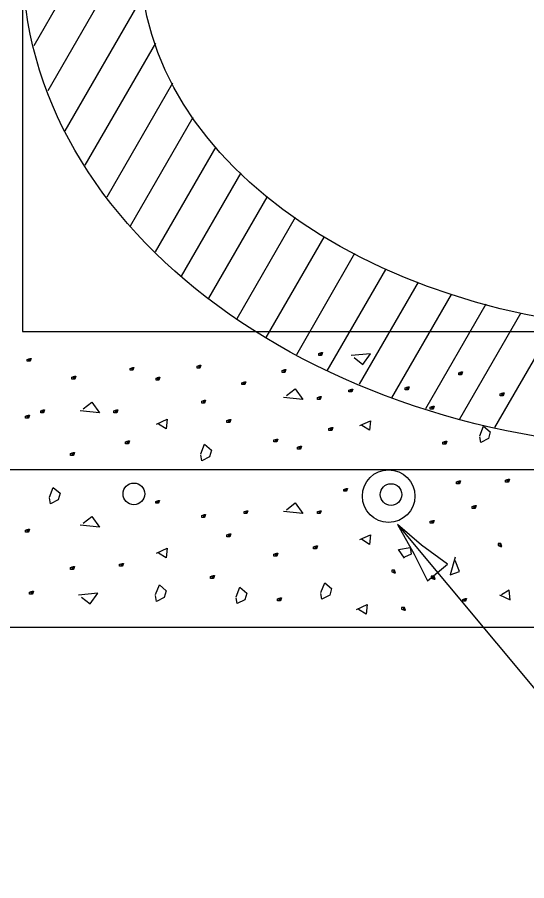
# Model space of a CAD drawing. Extents: x 2133490 to 2172050, y 2138301 to 2145980.
# Drawn here: x 2138878.2 to 2138952.5, y 2141673.2 to 2141798.9 of the extents above; entities that cross this region are included whole.
import ezdxf

# ---------------------------------------------------------------- set-up
doc = ezdxf.new("R2010")
doc.units = 0
for name, color, linetype in [('Level 40', 7, 'Continuous'), ('ROW_EX_Private Boundary Items', 7, 'Continuous'), ('ROW_PR_Notes', 7, 'Continuous'), ('Topo_Bridge Structures', 7, 'Continuous')]:
    doc.layers.add(name, color=color, linetype=linetype)

msp = doc.modelspace()

# ---------------------------------------------------------------- linework, layer by layer
at = {"layer": 'Level 40'}
for p, q in [((2138878.97, 2141878.68), (2138878.97, 2141753.19)), ((2138878.97, 2141753.19), (2139254.81, 2141753.19))]:
    msp.add_line(p, q, dxfattribs=at)
msp.add_circle((2138932.35, 2141729.19), 3.83, dxfattribs=at)
for major_axis, ratio in [((-97.15, 0), 0.734375), ((-79.95, 0), 0.677215)]:
    msp.add_ellipse((2138976.13, 2141807.34), major_axis=major_axis, ratio=ratio, dxfattribs=at)
at = {"layer": 'ROW_EX_Private Boundary Items'}
for centre in [(2138895.21, 2141729.52), (2138932.7, 2141729.42)]:
    msp.add_circle(centre, 1.58, dxfattribs=at)
at = {"layer": 'ROW_PR_Notes'}
for p, q in [((2138880.66, 2141794.82), (2138922.02, 2141866.45)), ((2138882.72, 2141788.27), (2138896.75, 2141812.57)), ((2138885.17, 2141782.41), (2138896.68, 2141802.34)), ((2138888.13, 2141777.4), (2138898.4, 2141795.19)), ((2138891.3, 2141772.78), (2138900.9, 2141789.41)), ((2138894.72, 2141768.58), (2138903.84, 2141784.38)), ((2138898.37, 2141764.77), (2138907.2, 2141780.08)), ((2138902.16, 2141761.23), (2138910.86, 2141776.29)), ((2138906.15, 2141758.01), (2138914.66, 2141772.76)), ((2138910.28, 2141755.04), (2138918.79, 2141769.8)), ((2138914.52, 2141752.28), (2138922.97, 2141766.9)), ((2138918.95, 2141749.83), (2138927.45, 2141764.56)), ((2138923.41, 2141747.44), (2138931.95, 2141762.22)), ((2138928.12, 2141745.48), (2138936.73, 2141760.38)), ((2138932.83, 2141743.52), (2138941.52, 2141758.55)), ((2138937.76, 2141741.93), (2138946.56, 2141757.18)), ((2138942.75, 2141740.44), (2138951.64, 2141755.84)), ((2138947.86, 2141739.18), (2138956.94, 2141754.91)), ((2138855.7, 2141733.07), (2139254.81, 2141733.07)), ((2138933.65, 2141725.04), (2138976.92, 2141673.17)), ((2138849.12, 2141710.08), (2139081.88, 2141710.08))]:
    msp.add_line(p, q, dxfattribs=at)
for points in [[(2138879.8, 2141749.1), (2138880.08, 2141749.25), (2138880.08, 2141748.83), (2138879.94, 2141748.83), (2138879.66, 2141748.83), (2138879.66, 2141748.83), (2138879.66, 2141749.1), (2138880.08, 2141749.25), (2138880.22, 2141749.25), (2138880.08, 2141748.83), (2138879.94, 2141748.83), (2138879.94, 2141749.25)], [(2138922.3, 2141749.95), (2138922.58, 2141750.09), (2138922.58, 2141749.67), (2138922.44, 2141749.67), (2138922.16, 2141749.67), (2138922.16, 2141749.67), (2138922.16, 2141749.95), (2138922.58, 2141750.09), (2138922.72, 2141750.09), (2138922.58, 2141749.67), (2138922.44, 2141749.67), (2138922.44, 2141750.09)], [(2138927.33, 2141749.36), (2138928.6, 2141748.38), (2138929.73, 2141749.93), (2138926.91, 2141749.65)], [(2138894.79, 2141747.8), (2138895.08, 2141747.94), (2138895.08, 2141747.52), (2138894.94, 2141747.52), (2138894.65, 2141747.52), (2138894.65, 2141747.52), (2138894.65, 2141747.8), (2138895.08, 2141747.94), (2138895.21, 2141747.94), (2138895.08, 2141747.52), (2138894.94, 2141747.52), (2138894.94, 2141747.94)], [(2138904.57, 2141748.13), (2138904.85, 2141748.27), (2138904.85, 2141747.85), (2138904.71, 2141747.85), (2138904.43, 2141747.85), (2138904.43, 2141747.85), (2138904.43, 2141748.13), (2138904.85, 2141748.27), (2138904.99, 2141748.27), (2138904.85, 2141747.85), (2138904.71, 2141747.85), (2138904.71, 2141748.27)], [(2138886.32, 2141746.5), (2138886.6, 2141746.64), (2138886.6, 2141746.22), (2138886.46, 2141746.22), (2138886.18, 2141746.22), (2138886.18, 2141746.22), (2138886.18, 2141746.5), (2138886.6, 2141746.64), (2138886.74, 2141746.64), (2138886.6, 2141746.22), (2138886.46, 2141746.22), (2138886.46, 2141746.64)], [(2138916.96, 2141747.47), (2138917.24, 2141747.62), (2138917.24, 2141747.2), (2138917.1, 2141747.2), (2138916.82, 2141747.2), (2138916.82, 2141747.2), (2138916.82, 2141747.47), (2138917.24, 2141747.62), (2138917.38, 2141747.62), (2138917.24, 2141747.2), (2138917.1, 2141747.2), (2138917.1, 2141747.62)], [(2138942.7, 2141747.15), (2138942.99, 2141747.29), (2138942.99, 2141746.87), (2138942.84, 2141746.87), (2138942.57, 2141746.87), (2138942.57, 2141746.87), (2138942.57, 2141747.15), (2138942.99, 2141747.29), (2138943.12, 2141747.29), (2138942.99, 2141746.87), (2138942.84, 2141746.87), (2138942.84, 2141747.29)], [(2138898.58, 2141746.37), (2138898.87, 2141746.51), (2138898.87, 2141746.09), (2138898.72, 2141746.09), (2138898.44, 2141746.09), (2138898.44, 2141746.09), (2138898.44, 2141746.37), (2138898.87, 2141746.51), (2138899.01, 2141746.51), (2138898.87, 2141746.09), (2138898.72, 2141746.09), (2138898.72, 2141746.51)], [(2138911.11, 2141745.71), (2138911.39, 2141745.85), (2138911.39, 2141745.43), (2138911.25, 2141745.43), (2138910.97, 2141745.43), (2138910.97, 2141745.43), (2138910.97, 2141745.71), (2138911.39, 2141745.85), (2138911.53, 2141745.85), (2138911.39, 2141745.43), (2138911.25, 2141745.43), (2138911.25, 2141745.85)], [(2138917.46, 2141743.84), (2138918.73, 2141744.83), (2138919.86, 2141743.28), (2138917.04, 2141743.56)], [(2138926.71, 2141744.64), (2138926.99, 2141744.78), (2138926.99, 2141744.36), (2138926.85, 2141744.36), (2138926.57, 2141744.36), (2138926.57, 2141744.36), (2138926.57, 2141744.64), (2138926.99, 2141744.78), (2138927.13, 2141744.78), (2138926.99, 2141744.36), (2138926.85, 2141744.36), (2138926.85, 2141744.78)], [(2138934.91, 2141744.97), (2138935.19, 2141745.11), (2138935.19, 2141744.69), (2138935.05, 2141744.69), (2138934.77, 2141744.69), (2138934.77, 2141744.69), (2138934.77, 2141744.97), (2138935.19, 2141745.11), (2138935.33, 2141745.11), (2138935.19, 2141744.69), (2138935.05, 2141744.69), (2138935.05, 2141745.11)], [(2138948.78, 2141744.08), (2138949.06, 2141744.22), (2138949.06, 2141743.8), (2138948.92, 2141743.8), (2138948.64, 2141743.8), (2138948.64, 2141743.8), (2138948.64, 2141744.08), (2138949.06, 2141744.22), (2138949.2, 2141744.22), (2138949.06, 2141743.8), (2138948.92, 2141743.8), (2138948.92, 2141744.22)], [(2138887.81, 2141741.89), (2138889.07, 2141742.87), (2138890.2, 2141741.33), (2138887.38, 2141741.61)], [(2138905.25, 2141743.01), (2138905.53, 2141743.15), (2138905.53, 2141742.73), (2138905.39, 2141742.73), (2138905.11, 2141742.73), (2138905.11, 2141742.73), (2138905.11, 2141743.01), (2138905.53, 2141743.15), (2138905.67, 2141743.15), (2138905.53, 2141742.73), (2138905.39, 2141742.73), (2138905.39, 2141743.15)], [(2138922.11, 2141743.56), (2138922.39, 2141743.7), (2138922.39, 2141743.28), (2138922.25, 2141743.28), (2138921.96, 2141743.28), (2138921.96, 2141743.28), (2138921.96, 2141743.56), (2138922.39, 2141743.7), (2138922.53, 2141743.7), (2138922.39, 2141743.28), (2138922.25, 2141743.28), (2138922.25, 2141743.7)], [(2138881.76, 2141741.61), (2138882.04, 2141741.75), (2138882.04, 2141741.33), (2138881.9, 2141741.33), (2138881.62, 2141741.33), (2138881.62, 2141741.33), (2138881.62, 2141741.61), (2138882.04, 2141741.75), (2138882.18, 2141741.75), (2138882.04, 2141741.33), (2138881.9, 2141741.33), (2138881.9, 2141741.75)], [(2138892.45, 2141741.61), (2138892.73, 2141741.75), (2138892.73, 2141741.33), (2138892.59, 2141741.33), (2138892.31, 2141741.33), (2138892.31, 2141741.33), (2138892.31, 2141741.61), (2138892.73, 2141741.75), (2138892.87, 2141741.75), (2138892.73, 2141741.33), (2138892.59, 2141741.33), (2138892.59, 2141741.75)], [(2138938.57, 2141742.16), (2138938.85, 2141742.3), (2138938.85, 2141741.88), (2138938.71, 2141741.88), (2138938.43, 2141741.88), (2138938.43, 2141741.88), (2138938.43, 2141742.16), (2138938.85, 2141742.3), (2138938.99, 2141742.3), (2138938.85, 2141741.88), (2138938.71, 2141741.88), (2138938.71, 2141742.3)], [(2138879.57, 2141740.85), (2138879.86, 2141740.99), (2138879.86, 2141740.57), (2138879.72, 2141740.57), (2138879.43, 2141740.57), (2138879.43, 2141740.57), (2138879.43, 2141740.85), (2138879.86, 2141740.99), (2138880, 2141740.99), (2138879.86, 2141740.57), (2138879.72, 2141740.57), (2138879.72, 2141740.99)], [(2138898.5, 2141739.67), (2138900.05, 2141740.38), (2138899.91, 2141738.97), (2138898.78, 2141739.67)], [(2138908.91, 2141740.2), (2138909.19, 2141740.34), (2138909.19, 2141739.92), (2138909.05, 2141739.92), (2138908.77, 2141739.92), (2138908.77, 2141739.92), (2138908.77, 2141740.2), (2138909.19, 2141740.34), (2138909.33, 2141740.34), (2138909.19, 2141739.92), (2138909.05, 2141739.92), (2138909.05, 2141740.34)], [(2138923.79, 2141739.05), (2138924.07, 2141739.19), (2138924.07, 2141738.77), (2138923.93, 2141738.77), (2138923.65, 2141738.77), (2138923.65, 2141738.77), (2138923.65, 2141739.05), (2138924.07, 2141739.19), (2138924.21, 2141739.19), (2138924.07, 2141738.77), (2138923.93, 2141738.77), (2138923.93, 2141739.19)], [(2138928.16, 2141739.48), (2138929.7, 2141740.18), (2138929.56, 2141738.78), (2138928.44, 2141739.48)], [(2138945.63, 2141737.99), (2138946.2, 2141739.4), (2138947.18, 2141738.56), (2138946.9, 2141737.57), (2138945.78, 2141737.01), (2138945.63, 2141737.85)], [(2138894.13, 2141737.1), (2138894.41, 2141737.24), (2138894.41, 2141736.82), (2138894.27, 2141736.82), (2138893.99, 2141736.82), (2138893.99, 2141736.82), (2138893.99, 2141737.1), (2138894.41, 2141737.24), (2138894.55, 2141737.24), (2138894.41, 2141736.82), (2138894.27, 2141736.82), (2138894.27, 2141737.24)], [(2138904.97, 2141735.33), (2138905.53, 2141736.74), (2138906.52, 2141735.89), (2138906.24, 2141734.91), (2138905.11, 2141734.35), (2138904.97, 2141735.19)], [(2138915.78, 2141737.37), (2138916.06, 2141737.51), (2138916.06, 2141737.09), (2138915.92, 2141737.09), (2138915.64, 2141737.09), (2138915.64, 2141737.09), (2138915.64, 2141737.37), (2138916.06, 2141737.51), (2138916.2, 2141737.51), (2138916.06, 2141737.09), (2138915.92, 2141737.09), (2138915.92, 2141737.51)], [(2138919.21, 2141736.34), (2138919.49, 2141736.48), (2138919.49, 2141736.05), (2138919.35, 2141736.05), (2138919.07, 2141736.05), (2138919.07, 2141736.05), (2138919.07, 2141736.34), (2138919.49, 2141736.48), (2138919.63, 2141736.48), (2138919.49, 2141736.05), (2138919.35, 2141736.05), (2138919.35, 2141736.48)], [(2138940.42, 2141737.04), (2138940.7, 2141737.18), (2138940.7, 2141736.76), (2138940.56, 2141736.76), (2138940.28, 2141736.76), (2138940.28, 2141736.76), (2138940.28, 2141737.04), (2138940.7, 2141737.18), (2138940.84, 2141737.18), (2138940.7, 2141736.76), (2138940.56, 2141736.76), (2138940.56, 2141737.18)], [(2138886.12, 2141735.41), (2138886.4, 2141735.55), (2138886.4, 2141735.13), (2138886.26, 2141735.13), (2138885.98, 2141735.13), (2138885.98, 2141735.13), (2138885.98, 2141735.41), (2138886.4, 2141735.55), (2138886.54, 2141735.55), (2138886.4, 2141735.13), (2138886.26, 2141735.13), (2138886.26, 2141735.55)], [(2138949.55, 2141731.5), (2138949.83, 2141731.64), (2138949.83, 2141731.22), (2138949.69, 2141731.22), (2138949.41, 2141731.22), (2138949.41, 2141731.22), (2138949.41, 2141731.5), (2138949.83, 2141731.64), (2138949.97, 2141731.64), (2138949.83, 2141731.22), (2138949.69, 2141731.22), (2138949.69, 2141731.64)], [(2138882.9, 2141729.06), (2138883.46, 2141730.47), (2138884.45, 2141729.63), (2138884.17, 2141728.64), (2138883.04, 2141728.08), (2138882.9, 2141728.92)], [(2138925.94, 2141730.18), (2138926.22, 2141730.32), (2138926.22, 2141729.9), (2138926.08, 2141729.9), (2138925.8, 2141729.9), (2138925.8, 2141729.9), (2138925.8, 2141730.18), (2138926.22, 2141730.32), (2138926.36, 2141730.32), (2138926.22, 2141729.9), (2138926.08, 2141729.9), (2138926.08, 2141730.32)], [(2138942.41, 2141731.27), (2138942.69, 2141731.41), (2138942.69, 2141730.99), (2138942.55, 2141730.99), (2138942.27, 2141730.99), (2138942.27, 2141730.99), (2138942.27, 2141731.27), (2138942.69, 2141731.41), (2138942.83, 2141731.41), (2138942.69, 2141730.99), (2138942.55, 2141730.99), (2138942.55, 2141731.41)], [(2138898.53, 2141728.43), (2138898.81, 2141728.57), (2138898.81, 2141728.15), (2138898.67, 2141728.15), (2138898.39, 2141728.15), (2138898.39, 2141728.15), (2138898.39, 2141728.43), (2138898.81, 2141728.57), (2138898.95, 2141728.57), (2138898.81, 2141728.15), (2138898.67, 2141728.15), (2138898.67, 2141728.57)], [(2138917.46, 2141727.21), (2138918.73, 2141728.2), (2138919.86, 2141726.65), (2138917.04, 2141726.93)], [(2138944.69, 2141727.69), (2138944.97, 2141727.83), (2138944.97, 2141727.41), (2138944.83, 2141727.41), (2138944.55, 2141727.41), (2138944.55, 2141727.41), (2138944.55, 2141727.69), (2138944.97, 2141727.83), (2138945.11, 2141727.83), (2138944.97, 2141727.41), (2138944.83, 2141727.41), (2138944.83, 2141727.83)], [(2138905.25, 2141726.38), (2138905.53, 2141726.52), (2138905.53, 2141726.1), (2138905.39, 2141726.1), (2138905.11, 2141726.1), (2138905.11, 2141726.1), (2138905.11, 2141726.38), (2138905.53, 2141726.52), (2138905.67, 2141726.52), (2138905.53, 2141726.1), (2138905.39, 2141726.1), (2138905.39, 2141726.52)], [(2138911.42, 2141726.93), (2138911.7, 2141727.07), (2138911.7, 2141726.65), (2138911.56, 2141726.65), (2138911.27, 2141726.65), (2138911.27, 2141726.65), (2138911.27, 2141726.93), (2138911.7, 2141727.07), (2138911.84, 2141727.07), (2138911.7, 2141726.65), (2138911.56, 2141726.65), (2138911.56, 2141727.07)], [(2138922.11, 2141726.93), (2138922.39, 2141727.07), (2138922.39, 2141726.65), (2138922.25, 2141726.65), (2138921.96, 2141726.65), (2138921.96, 2141726.65), (2138921.96, 2141726.93), (2138922.39, 2141727.07), (2138922.53, 2141727.07), (2138922.39, 2141726.65), (2138922.25, 2141726.65), (2138922.25, 2141727.07)], [(2138887.81, 2141725.26), (2138889.07, 2141726.24), (2138890.2, 2141724.69), (2138887.38, 2141724.98)], [(2138938.57, 2141725.53), (2138938.85, 2141725.66), (2138938.85, 2141725.24), (2138938.71, 2141725.24), (2138938.43, 2141725.24), (2138938.43, 2141725.24), (2138938.43, 2141725.53), (2138938.85, 2141725.66), (2138938.99, 2141725.66), (2138938.85, 2141725.24), (2138938.71, 2141725.24), (2138938.71, 2141725.66)], [(2138879.57, 2141724.22), (2138879.86, 2141724.36), (2138879.86, 2141723.94), (2138879.72, 2141723.94), (2138879.43, 2141723.94), (2138879.43, 2141723.94), (2138879.43, 2141724.22), (2138879.86, 2141724.36), (2138880, 2141724.36), (2138879.86, 2141723.94), (2138879.72, 2141723.94), (2138879.72, 2141724.36)], [(2138908.91, 2141723.57), (2138909.19, 2141723.71), (2138909.19, 2141723.28), (2138909.05, 2141723.28), (2138908.77, 2141723.28), (2138908.77, 2141723.28), (2138908.77, 2141723.57), (2138909.19, 2141723.71), (2138909.33, 2141723.71), (2138909.19, 2141723.28), (2138909.05, 2141723.28), (2138909.05, 2141723.71)], [(2138928.16, 2141722.85), (2138929.7, 2141723.55), (2138929.56, 2141722.15), (2138928.44, 2141722.85)], [(2138898.5, 2141720.89), (2138900.05, 2141721.6), (2138899.91, 2141720.19), (2138898.78, 2141720.89)], [(2138921.54, 2141721.79), (2138921.82, 2141721.93), (2138921.82, 2141721.51), (2138921.68, 2141721.51), (2138921.4, 2141721.51), (2138921.4, 2141721.51), (2138921.4, 2141721.79), (2138921.82, 2141721.93), (2138921.96, 2141721.93), (2138921.82, 2141721.51), (2138921.68, 2141721.51), (2138921.68, 2141721.93)], [(2138934.66, 2141720.17), (2138933.81, 2141721.43), (2138935.51, 2141721.71), (2138935.65, 2141720.73), (2138934.66, 2141720.31)], [(2138948.45, 2141721.99), (2138948.73, 2141721.85), (2138948.73, 2141722.28), (2138948.59, 2141722.28), (2138948.31, 2141722.28), (2138948.31, 2141722.28), (2138948.31, 2141721.99), (2138948.73, 2141721.85), (2138948.87, 2141721.85), (2138948.73, 2141722.28), (2138948.59, 2141722.28), (2138948.59, 2141721.85)], [(2138915.78, 2141720.74), (2138916.06, 2141720.88), (2138916.06, 2141720.46), (2138915.92, 2141720.46), (2138915.64, 2141720.46), (2138915.64, 2141720.46), (2138915.64, 2141720.74), (2138916.06, 2141720.88), (2138916.2, 2141720.88), (2138916.06, 2141720.46), (2138915.92, 2141720.46), (2138915.92, 2141720.88)], [(2138942.07, 2141720.28), (2138941.33, 2141717.74), (2138942.67, 2141718.19), (2138942.07, 2141719.83)], [(2138886.12, 2141718.78), (2138886.4, 2141718.92), (2138886.4, 2141718.5), (2138886.26, 2141718.5), (2138885.98, 2141718.5), (2138885.98, 2141718.5), (2138885.98, 2141718.78), (2138886.4, 2141718.92), (2138886.54, 2141718.92), (2138886.4, 2141718.5), (2138886.26, 2141718.5), (2138886.26, 2141718.92)], [(2138893.26, 2141719.26), (2138893.55, 2141719.4), (2138893.55, 2141718.98), (2138893.4, 2141718.98), (2138893.12, 2141718.98), (2138893.12, 2141718.98), (2138893.12, 2141719.26), (2138893.55, 2141719.4), (2138893.69, 2141719.4), (2138893.55, 2141718.98), (2138893.4, 2141718.98), (2138893.4, 2141719.4)], [(2138906.53, 2141717.48), (2138906.81, 2141717.62), (2138906.81, 2141717.2), (2138906.67, 2141717.2), (2138906.39, 2141717.2), (2138906.39, 2141717.2), (2138906.39, 2141717.48), (2138906.81, 2141717.62), (2138906.95, 2141717.62), (2138906.81, 2141717.2), (2138906.67, 2141717.2), (2138906.67, 2141717.62)], [(2138932.95, 2141718.15), (2138933.23, 2141718.01), (2138933.23, 2141718.43), (2138933.09, 2141718.43), (2138932.81, 2141718.43), (2138932.81, 2141718.43), (2138932.81, 2141718.15), (2138933.23, 2141718.01), (2138933.37, 2141718.01), (2138933.23, 2141718.43), (2138933.09, 2141718.43), (2138933.09, 2141718.01)], [(2138922.49, 2141715.17), (2138923.05, 2141716.58), (2138924.04, 2141715.74), (2138923.76, 2141714.75), (2138922.63, 2141714.19), (2138922.49, 2141715.03)], [(2138938.71, 2141717.23), (2138938.99, 2141717.09), (2138938.99, 2141717.51), (2138938.85, 2141717.51), (2138938.57, 2141717.51), (2138938.57, 2141717.51), (2138938.57, 2141717.23), (2138938.99, 2141717.09), (2138939.13, 2141717.09), (2138938.99, 2141717.51), (2138938.85, 2141717.51), (2138938.85, 2141717.09)], [(2138880.13, 2141715.2), (2138880.41, 2141715.34), (2138880.41, 2141714.92), (2138880.27, 2141714.92), (2138879.99, 2141714.92), (2138879.99, 2141714.92), (2138879.99, 2141715.2), (2138880.41, 2141715.34), (2138880.55, 2141715.34), (2138880.41, 2141714.92), (2138880.27, 2141714.92), (2138880.27, 2141715.34)], [(2138898.38, 2141714.85), (2138898.93, 2141716.26), (2138899.92, 2141715.41), (2138899.64, 2141714.42), (2138898.52, 2141713.86), (2138898.38, 2141714.71)], [(2138910.11, 2141714.52), (2138910.67, 2141715.93), (2138911.66, 2141715.08), (2138911.38, 2141714.1), (2138910.25, 2141713.54), (2138910.11, 2141714.38)], [(2138948.54, 2141714.79), (2138950.09, 2141714.09), (2138949.95, 2141715.5), (2138948.82, 2141714.79)], [(2138887.57, 2141714.48), (2138888.84, 2141713.49), (2138889.96, 2141715.04), (2138887.15, 2141714.76)], [(2138916.3, 2141714.22), (2138916.59, 2141714.36), (2138916.59, 2141713.94), (2138916.44, 2141713.94), (2138916.17, 2141713.94), (2138916.17, 2141713.94), (2138916.17, 2141714.22), (2138916.59, 2141714.36), (2138916.72, 2141714.36), (2138916.59, 2141713.94), (2138916.44, 2141713.94), (2138916.44, 2141714.36)], [(2138943.3, 2141714.14), (2138943.58, 2141714.29), (2138943.58, 2141713.87), (2138943.44, 2141713.87), (2138943.16, 2141713.87), (2138943.16, 2141713.87), (2138943.16, 2141714.14), (2138943.58, 2141714.29), (2138943.72, 2141714.29), (2138943.58, 2141713.87), (2138943.44, 2141713.87), (2138943.44, 2141714.29)], [(2138927.68, 2141712.68), (2138929.23, 2141713.39), (2138929.09, 2141711.98), (2138927.96, 2141712.68)], [(2138934.38, 2141712.71), (2138934.66, 2141712.57), (2138934.66, 2141712.99), (2138934.52, 2141712.99), (2138934.24, 2141712.99), (2138934.24, 2141712.99), (2138934.24, 2141712.71), (2138934.66, 2141712.57), (2138934.8, 2141712.57), (2138934.66, 2141712.99), (2138934.52, 2141712.99), (2138934.52, 2141712.57)]]:
    msp.add_lwpolyline(points, dxfattribs=at)
at = {"layer": 'Topo_Bridge Structures'}
msp.add_lwpolyline([(2138938.02, 2141716.83), (2138939.48, 2141718.05), (2138940.94, 2141719.27), (2138937.17, 2141722.05), (2138933.65, 2141725.04), (2138936.08, 2141720.74)], close=True, dxfattribs=at)

doc.saveas('drawing.dxf')
